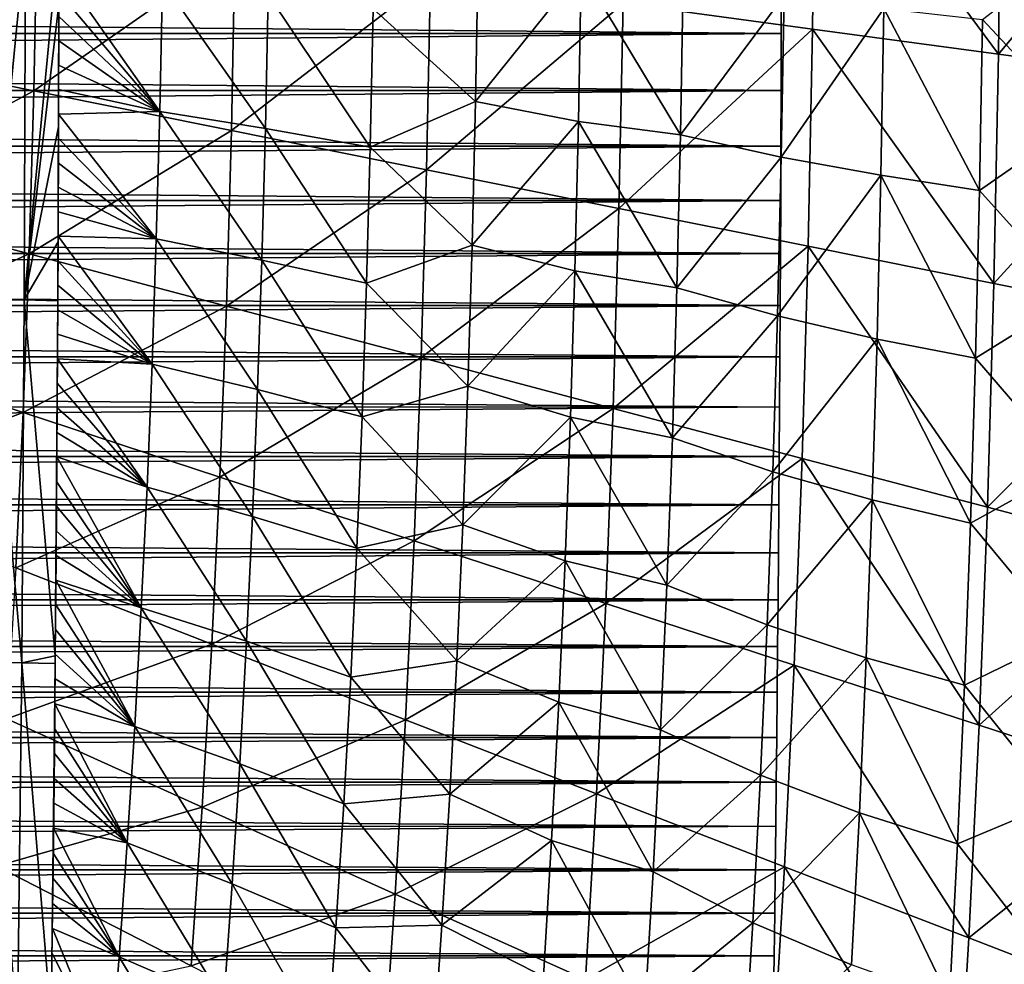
# Model space of a CAD drawing. Header units: millimetres. Extents: x -300 to 300, y -500 to 500.
# Tile 519 of 656: x 124 to 174, y -71 to -23. Entities that reach past the tile are written whole.
import ezdxf

# ---------------------------------------------------------------- set-up
doc = ezdxf.new("R2010")
doc.units = ezdxf.units.MM
doc.header["$LTSCALE"] = 81.481481
for name, color, linetype in [('1', 7, 'CONTINUOUS'), ('18', 7, 'CONTINUOUS'), ('19', 7, 'CONTINUOUS'), ('21', 7, 'CONTINUOUS'), ('5', 7, 'CONTINUOUS'), ('6', 7, 'CONTINUOUS')]:
    doc.layers.add(name, color=color, linetype=linetype)

msp = doc.modelspace()

# ---------------------------------------------------------------- linework, layer by layer
at = {"layer": '1', "color": 7, "linetype": 'CONTINUOUS'}
for points in [[(162.977, -20.445, 16), (162.968, -23.46, 16), (162.977, -20.445, 11), (162.977, -20.445, 16)], [(162.977, -20.445, 11), (162.968, -23.46, 16), (162.968, -23.46, 11), (162.977, -20.445, 11)], [(162.968, -23.46, 16), (162.959, -26.397, 16), (162.968, -23.46, 11), (162.968, -23.46, 16)], [(162.968, -23.46, 11), (162.959, -26.397, 16), (162.959, -26.397, 11), (162.968, -23.46, 11)], [(162.959, -26.397, 16), (162.949, -29.263, 16), (162.959, -26.397, 11), (162.959, -26.397, 16)], [(162.959, -26.397, 11), (162.949, -29.263, 16), (162.949, -29.263, 11), (162.959, -26.397, 11)], [(162.949, -29.263, 16), (162.937, -32.065, 16), (162.949, -29.263, 11), (162.949, -29.263, 16)], [(162.949, -29.263, 11), (162.937, -32.065, 16), (162.937, -32.065, 11), (162.949, -29.263, 11)], [(162.937, -32.065, 16), (162.924, -34.807, 16), (162.937, -32.065, 11), (162.937, -32.065, 16)], [(162.937, -32.065, 11), (162.924, -34.807, 16), (162.924, -34.807, 11), (162.937, -32.065, 11)], [(162.924, -34.807, 16), (162.91, -37.495, 16), (162.924, -34.807, 11), (162.924, -34.807, 16)], [(162.924, -34.807, 11), (162.91, -37.495, 16), (162.91, -37.495, 11), (162.924, -34.807, 11)], [(162.91, -37.495, 16), (162.895, -40.132, 16), (162.91, -37.495, 11), (162.91, -37.495, 16)], [(162.91, -37.495, 11), (162.895, -40.132, 16), (162.895, -40.132, 11), (162.91, -37.495, 11)], [(162.895, -40.132, 16), (162.879, -42.722, 16), (162.895, -40.132, 11), (162.895, -40.132, 16)], [(162.895, -40.132, 11), (162.879, -42.722, 16), (162.879, -42.723, 11), (162.895, -40.132, 11)], [(162.879, -42.722, 16), (162.862, -45.269, 16), (162.879, -42.723, 11), (162.879, -42.722, 16)], [(162.879, -42.723, 11), (162.862, -45.269, 16), (162.862, -45.269, 11), (162.879, -42.723, 11)], [(162.862, -45.269, 16), (162.843, -47.774, 16), (162.862, -45.269, 11), (162.862, -45.269, 16)], [(162.862, -45.269, 11), (162.843, -47.774, 16), (162.843, -47.775, 11), (162.862, -45.269, 11)], [(162.843, -47.774, 16), (162.824, -50.242, 16), (162.843, -47.775, 11), (162.843, -47.774, 16)], [(162.843, -47.775, 11), (162.824, -50.242, 16), (162.824, -50.242, 11), (162.843, -47.775, 11)], [(162.824, -50.242, 16), (162.803, -52.673, 16), (162.824, -50.242, 11), (162.824, -50.242, 16)], [(162.824, -50.242, 11), (162.803, -52.673, 16), (162.803, -52.673, 11), (162.824, -50.242, 11)], [(162.803, -52.673, 16), (162.781, -55.069, 16), (162.803, -52.673, 11), (162.803, -52.673, 16)], [(162.803, -52.673, 11), (162.781, -55.069, 16), (162.781, -55.07, 11), (162.803, -52.673, 11)], [(162.781, -55.069, 16), (162.759, -57.434, 16), (162.781, -55.07, 11), (162.781, -55.069, 16)], [(162.781, -55.07, 11), (162.759, -57.434, 16), (162.759, -57.435, 11), (162.781, -55.07, 11)], [(162.759, -57.434, 16), (162.735, -59.768, 16), (162.759, -57.435, 11), (162.759, -57.434, 16)], [(162.759, -57.435, 11), (162.735, -59.768, 16), (162.735, -59.769, 11), (162.759, -57.435, 11)], [(162.735, -59.768, 16), (162.71, -62.073, 16), (162.735, -59.769, 11), (162.735, -59.768, 16)], [(162.735, -59.769, 11), (162.71, -62.073, 16), (162.71, -62.073, 11), (162.735, -59.769, 11)], [(162.71, -62.073, 16), (162.684, -64.35, 16), (162.71, -62.073, 11), (162.71, -62.073, 16)], [(162.71, -62.073, 11), (162.684, -64.35, 16), (162.684, -64.351, 11), (162.71, -62.073, 11)], [(162.684, -64.35, 16), (162.656, -66.6, 16), (162.684, -64.351, 11), (162.684, -64.35, 16)], [(162.684, -64.351, 11), (162.656, -66.6, 16), (162.656, -66.601, 11), (162.684, -64.351, 11)], [(162.656, -66.6, 16), (162.628, -68.826, 16), (162.656, -66.601, 11), (162.656, -66.6, 16)], [(162.656, -66.601, 11), (162.628, -68.826, 16), (162.628, -68.826, 11), (162.656, -66.601, 11)], [(162.628, -68.826, 16), (162.599, -71.027, 16), (162.628, -68.826, 11), (162.628, -68.826, 16)], [(162.628, -68.826, 11), (162.599, -71.027, 16), (162.599, -71.028, 11), (162.628, -68.826, 11)], [(162.599, -71.027, 16), (162.568, -73.204, 16), (162.599, -71.028, 11), (162.599, -71.027, 16)], [(162.599, -71.028, 11), (162.568, -73.204, 16), (162.568, -73.205, 11), (162.599, -71.028, 11)]]:
    msp.add_3dface(points, dxfattribs=at)
at = {"layer": '18', "color": 7, "linetype": 'CONTINUOUS'}
for points in [[(122.229, -18.475, 58.229), (123.999, -18.479, 58.284), (122.165, -37.192, 58.245), (122.229, -18.475, 58.229)], [(122.165, -37.192, 58.245), (123.999, -18.479, 58.284), (123.936, -37.201, 58.3), (122.165, -37.192, 58.245)], [(123.999, -18.479, 58.284), (125.723, -18.548, 58.217), (123.936, -37.201, 58.3), (123.999, -18.479, 58.284)], [(125.723, -18.548, 58.217), (125.715, -21.969, 58.22), (123.936, -37.201, 58.3), (125.723, -18.548, 58.217)], [(123.936, -37.201, 58.3), (125.715, -21.969, 58.22), (125.697, -28.273, 58.224), (123.936, -37.201, 58.3)], [(125.674, -34.205, 58.23), (123.936, -37.201, 58.3), (125.697, -28.273, 58.224), (125.674, -34.205, 58.23)], [(125.66, -37.239, 58.233), (123.936, -37.201, 58.3), (125.674, -34.205, 58.23), (125.66, -37.239, 58.233)], [(122.035, -55.908, 58.268), (122.165, -37.192, 58.245), (123.806, -55.925, 58.322), (122.035, -55.908, 58.268)], [(122.165, -37.192, 58.245), (123.936, -37.201, 58.3), (123.806, -55.925, 58.322), (122.165, -37.192, 58.245)], [(123.806, -55.925, 58.322), (123.936, -37.201, 58.3), (125.534, -55.564, 58.254), (123.806, -55.925, 58.322)], [(123.936, -37.201, 58.3), (125.66, -37.239, 58.233), (125.534, -55.564, 58.254), (123.936, -37.201, 58.3)], [(125.66, -37.239, 58.233), (125.646, -39.846, 58.236), (125.534, -55.564, 58.254), (125.66, -37.239, 58.233)], [(125.646, -39.846, 58.236), (125.613, -45.267, 58.241), (125.534, -55.564, 58.254), (125.646, -39.846, 58.236)], [(125.576, -50.501, 58.248), (125.534, -55.564, 58.254), (125.613, -45.267, 58.241), (125.576, -50.501, 58.248)], [(125.53, -55.948, 58.254), (123.806, -55.925, 58.322), (125.534, -55.564, 58.254), (125.53, -55.948, 58.254)], [(122.035, -55.908, 58.268), (123.806, -55.925, 58.322), (123.59, -74.651, 58.348), (122.035, -55.908, 58.268)], [(123.59, -74.651, 58.348), (123.806, -55.925, 58.322), (125.318, -74.426, 58.279), (123.59, -74.651, 58.348)], [(123.806, -55.925, 58.322), (125.53, -55.948, 58.254), (125.318, -74.426, 58.279), (123.806, -55.925, 58.322)], [(125.318, -74.426, 58.279), (125.53, -55.948, 58.254), (125.379, -69.892, 58.273), (125.318, -74.426, 58.279)], [(125.53, -55.948, 58.254), (125.487, -60.473, 58.26), (125.379, -69.892, 58.273), (125.53, -55.948, 58.254)], [(125.435, -65.245, 58.266), (125.379, -69.892, 58.273), (125.487, -60.473, 58.26), (125.435, -65.245, 58.266)]]:
    msp.add_3dface(points, dxfattribs=at)
at = {"layer": '19', "color": 7, "linetype": 'CONTINUOUS'}
for points in [[(164.577, -23.23, 69.643), (164.709, -11.752, 69.629), (154.807, -21.907, 70.719), (164.577, -23.23, 69.643)], [(164.577, -23.23, 69.643), (174.164, -24.52, 68.458), (164.709, -11.752, 69.629), (164.577, -23.23, 69.643)], [(174.164, -24.52, 68.458), (174.304, -12.405, 68.442), (164.709, -11.752, 69.629), (174.164, -24.52, 68.458)], [(174.164, -24.52, 68.458), (183.696, -13.048, 67.141), (174.304, -12.405, 68.442), (174.164, -24.52, 68.458)], [(183.55, -25.788, 67.158), (183.696, -13.048, 67.141), (174.164, -24.52, 68.458), (183.55, -25.788, 67.158)], [(114.14, -24.335, 74.035), (124.6, -17.816, 73.336), (114.297, -16.411, 74.021), (114.14, -24.335, 74.035)], [(124.43, -26.417, 73.351), (124.6, -17.816, 73.336), (114.14, -24.335, 74.035), (124.43, -26.417, 73.351)], [(124.43, -26.417, 73.351), (134.8, -19.201, 72.56), (124.6, -17.816, 73.336), (124.43, -26.417, 73.351)], [(134.616, -28.469, 72.578), (134.8, -19.201, 72.56), (124.43, -26.417, 73.351), (134.616, -28.469, 72.578)], [(134.616, -28.469, 72.578), (144.875, -20.565, 71.689), (134.8, -19.201, 72.56), (134.616, -28.469, 72.578)], [(144.678, -30.49, 71.709), (144.875, -20.565, 71.689), (134.616, -28.469, 72.578), (144.678, -30.49, 71.709)], [(144.678, -30.49, 71.709), (154.807, -21.907, 70.719), (144.875, -20.565, 71.689), (144.678, -30.49, 71.709)], [(154.597, -32.477, 70.741), (154.807, -21.907, 70.719), (144.678, -30.49, 71.709), (154.597, -32.477, 70.741)], [(154.597, -32.477, 70.741), (164.577, -23.23, 69.643), (154.807, -21.907, 70.719), (154.597, -32.477, 70.741)], [(164.354, -34.436, 69.667), (164.577, -23.23, 69.643), (154.597, -32.477, 70.741), (164.354, -34.436, 69.667)], [(164.354, -34.436, 69.667), (173.929, -36.345, 68.484), (164.577, -23.23, 69.643), (164.354, -34.436, 69.667)], [(173.929, -36.345, 68.484), (174.164, -24.52, 68.458), (164.577, -23.23, 69.643), (173.929, -36.345, 68.484)], [(113.92, -32.074, 74.054), (124.43, -26.417, 73.351), (114.14, -24.335, 74.035), (113.92, -32.074, 74.054)], [(173.929, -36.345, 68.484), (183.55, -25.788, 67.158), (174.164, -24.52, 68.458), (173.929, -36.345, 68.484)], [(183.303, -38.222, 67.185), (183.55, -25.788, 67.158), (173.929, -36.345, 68.484), (183.303, -38.222, 67.185)], [(124.19, -34.816, 73.373), (124.43, -26.417, 73.351), (113.92, -32.074, 74.054), (124.19, -34.816, 73.373)], [(124.19, -34.816, 73.373), (134.616, -28.469, 72.578), (124.43, -26.417, 73.351), (124.19, -34.816, 73.373)], [(134.357, -37.518, 72.602), (134.616, -28.469, 72.578), (124.19, -34.816, 73.373), (134.357, -37.518, 72.602)], [(134.357, -37.518, 72.602), (144.678, -30.49, 71.709), (134.616, -28.469, 72.578), (134.357, -37.518, 72.602)], [(144.4, -40.178, 71.736), (144.678, -30.49, 71.709), (134.357, -37.518, 72.602), (144.4, -40.178, 71.736)], [(144.4, -40.178, 71.736), (154.597, -32.477, 70.741), (144.678, -30.49, 71.709), (144.4, -40.178, 71.736)], [(113.635, -39.627, 74.077), (124.19, -34.816, 73.373), (113.92, -32.074, 74.054), (113.635, -39.627, 74.077)], [(154.301, -42.794, 70.771), (154.597, -32.477, 70.741), (144.4, -40.178, 71.736), (154.301, -42.794, 70.771)], [(154.301, -42.794, 70.771), (164.354, -34.436, 69.667), (154.597, -32.477, 70.741), (154.301, -42.794, 70.771)], [(164.039, -45.372, 69.7), (164.354, -34.436, 69.667), (154.301, -42.794, 70.771), (164.039, -45.372, 69.7)], [(164.039, -45.372, 69.7), (173.597, -47.883, 68.519), (164.354, -34.436, 69.667), (164.039, -45.372, 69.7)], [(173.597, -47.883, 68.519), (173.929, -36.345, 68.484), (164.354, -34.436, 69.667), (173.597, -47.883, 68.519)], [(123.879, -43.013, 73.4), (124.19, -34.816, 73.373), (113.635, -39.627, 74.077), (123.879, -43.013, 73.4)], [(123.879, -43.013, 73.4), (134.357, -37.518, 72.602), (124.19, -34.816, 73.373), (123.879, -43.013, 73.4)], [(173.597, -47.883, 68.519), (183.303, -38.222, 67.185), (173.929, -36.345, 68.484), (173.597, -47.883, 68.519)], [(134.021, -46.349, 72.633), (134.357, -37.518, 72.602), (123.879, -43.013, 73.4), (134.021, -46.349, 72.633)], [(134.021, -46.349, 72.633), (144.4, -40.178, 71.736), (134.357, -37.518, 72.602), (134.021, -46.349, 72.633)], [(182.955, -50.353, 67.223), (183.303, -38.222, 67.185), (173.597, -47.883, 68.519), (182.955, -50.353, 67.223)], [(113.283, -46.998, 74.105), (123.879, -43.013, 73.4), (113.635, -39.627, 74.077), (113.283, -46.998, 74.105)], [(144.039, -49.631, 71.771), (144.4, -40.178, 71.736), (134.021, -46.349, 72.633), (144.039, -49.631, 71.771)], [(144.039, -49.631, 71.771), (154.301, -42.794, 70.771), (144.4, -40.178, 71.736), (144.039, -49.631, 71.771)], [(123.496, -51.01, 73.433), (123.879, -43.013, 73.4), (113.283, -46.998, 74.105), (123.496, -51.01, 73.433)], [(123.496, -51.01, 73.433), (134.021, -46.349, 72.633), (123.879, -43.013, 73.4), (123.496, -51.01, 73.433)], [(153.916, -52.859, 70.808), (154.301, -42.794, 70.771), (144.039, -49.631, 71.771), (153.916, -52.859, 70.808)], [(153.916, -52.859, 70.808), (164.039, -45.372, 69.7), (154.301, -42.794, 70.771), (153.916, -52.859, 70.808)], [(163.632, -56.04, 69.741), (164.039, -45.372, 69.7), (153.916, -52.859, 70.808), (163.632, -56.04, 69.741)], [(163.632, -56.04, 69.741), (173.168, -59.137, 68.564), (164.039, -45.372, 69.7), (163.632, -56.04, 69.741)], [(173.168, -59.137, 68.564), (173.597, -47.883, 68.519), (164.039, -45.372, 69.7), (173.168, -59.137, 68.564)], [(133.607, -54.963, 72.67), (134.021, -46.349, 72.633), (123.496, -51.01, 73.433), (133.607, -54.963, 72.67)], [(133.607, -54.963, 72.67), (144.039, -49.631, 71.771), (134.021, -46.349, 72.633), (133.607, -54.963, 72.67)], [(173.168, -59.137, 68.564), (182.955, -50.353, 67.223), (173.597, -47.883, 68.519), (173.168, -59.137, 68.564)], [(143.595, -58.852, 71.812), (144.039, -49.631, 71.771), (133.607, -54.963, 72.67), (143.595, -58.852, 71.812)], [(143.595, -58.852, 71.812), (153.916, -52.859, 70.808), (144.039, -49.631, 71.771), (143.595, -58.852, 71.812)], [(182.504, -62.182, 67.271), (182.955, -50.353, 67.223), (173.168, -59.137, 68.564), (182.504, -62.182, 67.271)], [(123.041, -58.809, 73.47), (133.607, -54.963, 72.67), (123.496, -51.01, 73.433), (123.041, -58.809, 73.47)], [(153.443, -62.675, 70.854), (153.916, -52.859, 70.808), (143.595, -58.852, 71.812), (153.443, -62.675, 70.854)], [(153.443, -62.675, 70.854), (163.632, -56.04, 69.741), (153.916, -52.859, 70.808), (153.443, -62.675, 70.854)], [(133.114, -63.362, 72.712), (133.607, -54.963, 72.67), (123.041, -58.809, 73.47), (133.114, -63.362, 72.712)], [(133.114, -63.362, 72.712), (143.595, -58.852, 71.812), (133.607, -54.963, 72.67), (133.114, -63.362, 72.712)], [(163.13, -66.442, 69.79), (163.632, -56.04, 69.741), (153.443, -62.675, 70.854), (163.13, -66.442, 69.79)], [(163.13, -66.442, 69.79), (172.638, -70.109, 68.617), (163.632, -56.04, 69.741), (163.13, -66.442, 69.79)], [(172.638, -70.109, 68.617), (173.168, -59.137, 68.564), (163.632, -56.04, 69.741), (172.638, -70.109, 68.617)], [(122.511, -66.41, 73.513), (133.114, -63.362, 72.712), (123.041, -58.809, 73.47), (122.511, -66.41, 73.513)], [(143.067, -67.841, 71.859), (143.595, -58.852, 71.812), (133.114, -63.362, 72.712), (143.067, -67.841, 71.859)], [(143.067, -67.841, 71.859), (153.443, -62.675, 70.854), (143.595, -58.852, 71.812), (143.067, -67.841, 71.859)], [(172.638, -70.109, 68.617), (182.504, -62.182, 67.271), (173.168, -59.137, 68.564), (172.638, -70.109, 68.617)], [(181.948, -73.713, 67.328), (182.504, -62.182, 67.271), (172.638, -70.109, 68.617), (181.948, -73.713, 67.328)], [(152.879, -72.244, 70.906), (153.443, -62.675, 70.854), (143.067, -67.841, 71.859), (152.879, -72.244, 70.906)], [(152.879, -72.244, 70.906), (163.13, -66.442, 69.79), (153.443, -62.675, 70.854), (152.879, -72.244, 70.906)], [(132.542, -71.548, 72.76), (133.114, -63.362, 72.712), (122.511, -66.41, 73.513), (132.542, -71.548, 72.76)], [(132.542, -71.548, 72.76), (143.067, -67.841, 71.859), (133.114, -63.362, 72.712), (132.542, -71.548, 72.76)], [(121.906, -73.816, 73.56), (132.542, -71.548, 72.76), (122.511, -66.41, 73.513), (121.906, -73.816, 73.56)], [(162.532, -76.58, 69.848), (163.13, -66.442, 69.79), (152.879, -72.244, 70.906), (162.532, -76.58, 69.848)], [(162.532, -76.58, 69.848), (172.008, -80.801, 68.679), (163.13, -66.442, 69.79), (162.532, -76.58, 69.848)], [(172.008, -80.801, 68.679), (172.638, -70.109, 68.617), (163.13, -66.442, 69.79), (172.008, -80.801, 68.679)], [(142.452, -76.601, 71.913), (143.067, -67.841, 71.859), (132.542, -71.548, 72.76), (142.452, -76.601, 71.913)], [(142.452, -76.601, 71.913), (152.879, -72.244, 70.906), (143.067, -67.841, 71.859), (142.452, -76.601, 71.913)], [(172.008, -80.801, 68.679), (181.948, -73.713, 67.328), (172.638, -70.109, 68.617), (172.008, -80.801, 68.679)]]:
    msp.add_3dface(points, dxfattribs=at)
at = {"layer": '21', "color": 7, "linetype": 'CONTINUOUS'}
for points in [[(178.283, -28.012, 52.759), (173.341, -22.733, 53.437), (178.414, -18.838, 52.744), (178.283, -28.012, 52.759)], [(147.204, -26.965, 56.404), (141.917, -22.18, 56.897), (147.334, -19.427, 56.391), (147.204, -26.965, 56.404)], [(147.204, -26.965, 56.404), (147.334, -19.427, 56.391), (152.647, -20.176, 55.861), (147.204, -26.965, 56.404)], [(125.716, -21.323, 58.217), (125.719, -20.067, 58.217), (130.919, -27.479, 57.825), (125.716, -21.323, 58.217)], [(130.919, -27.479, 57.825), (125.719, -20.067, 58.217), (131.056, -20.786, 57.812), (130.919, -27.479, 57.825)], [(152.511, -28.003, 55.876), (147.204, -26.965, 56.404), (152.647, -20.176, 55.861), (152.511, -28.003, 55.876)], [(152.511, -28.003, 55.876), (152.647, -20.176, 55.861), (157.773, -28.693, 55.316), (152.511, -28.003, 55.876)], [(157.773, -28.693, 55.316), (152.647, -20.176, 55.861), (157.911, -20.672, 55.302), (157.773, -28.693, 55.316)], [(130.919, -27.479, 57.825), (131.056, -20.786, 57.812), (136.368, -28.364, 57.382), (130.919, -27.479, 57.825)], [(136.368, -28.364, 57.382), (131.056, -20.786, 57.812), (136.508, -21.455, 57.368), (136.368, -28.364, 57.382)], [(157.773, -28.693, 55.316), (157.911, -20.672, 55.302), (163.113, -21.496, 54.712), (157.773, -28.693, 55.316)], [(125.713, -22.58, 58.218), (125.716, -21.323, 58.217), (130.919, -27.479, 57.825), (125.713, -22.58, 58.218)], [(136.368, -28.364, 57.382), (136.508, -21.455, 57.368), (141.773, -29.322, 56.911), (136.368, -28.364, 57.382)], [(141.773, -29.322, 56.911), (136.508, -21.455, 57.368), (141.917, -22.18, 56.897), (141.773, -29.322, 56.911)], [(162.969, -29.835, 54.727), (157.773, -28.693, 55.316), (163.113, -21.496, 54.712), (162.969, -29.835, 54.727)], [(168.258, -22.174, 54.09), (162.969, -29.835, 54.727), (163.113, -21.496, 54.712), (168.258, -22.174, 54.09)], [(141.773, -29.322, 56.911), (141.917, -22.18, 56.897), (147.204, -26.965, 56.404), (141.773, -29.322, 56.911)], [(168.258, -22.174, 54.09), (168.109, -30.773, 54.107), (162.969, -29.835, 54.727), (168.258, -22.174, 54.09)], [(168.109, -30.773, 54.107), (168.258, -22.174, 54.09), (173.189, -31.55, 53.454), (168.109, -30.773, 54.107)], [(173.189, -31.55, 53.454), (168.258, -22.174, 54.09), (173.341, -22.733, 53.437), (173.189, -31.55, 53.454)], [(125.71, -23.837, 58.219), (125.713, -22.58, 58.218), (130.919, -27.479, 57.825), (125.71, -23.837, 58.219)], [(173.189, -31.55, 53.454), (173.341, -22.733, 53.437), (178.283, -28.012, 52.759), (173.189, -31.55, 53.454)], [(125.707, -25.095, 58.22), (125.71, -23.837, 58.219), (130.919, -27.479, 57.825), (125.707, -25.095, 58.22)], [(125.703, -26.353, 58.22), (125.707, -25.095, 58.22), (130.919, -27.479, 57.825), (125.703, -26.353, 58.22)], [(125.699, -27.612, 58.221), (125.703, -26.353, 58.22), (130.919, -27.479, 57.825), (125.699, -27.612, 58.221)], [(147.029, -34.372, 56.422), (141.773, -29.322, 56.911), (147.204, -26.965, 56.404), (147.029, -34.372, 56.422)], [(147.029, -34.372, 56.422), (147.204, -26.965, 56.404), (152.511, -28.003, 55.876), (147.029, -34.372, 56.422)], [(125.695, -28.872, 58.222), (125.699, -27.612, 58.221), (130.743, -34.056, 57.841), (125.695, -28.872, 58.222)], [(130.743, -34.056, 57.841), (125.699, -27.612, 58.221), (130.919, -27.479, 57.825), (130.743, -34.056, 57.841)], [(130.743, -34.056, 57.841), (130.919, -27.479, 57.825), (136.188, -35.153, 57.399), (130.743, -34.056, 57.841)], [(136.188, -35.153, 57.399), (130.919, -27.479, 57.825), (136.368, -28.364, 57.382), (136.188, -35.153, 57.399)], [(136.188, -35.153, 57.399), (136.368, -28.364, 57.382), (141.587, -36.341, 56.929), (136.188, -35.153, 57.399)], [(141.587, -36.341, 56.929), (136.368, -28.364, 57.382), (141.773, -29.322, 56.911), (141.587, -36.341, 56.929)], [(152.329, -35.693, 55.894), (147.029, -34.372, 56.422), (152.511, -28.003, 55.876), (152.329, -35.693, 55.894)], [(152.329, -35.693, 55.894), (152.511, -28.003, 55.876), (157.588, -36.573, 55.336), (152.329, -35.693, 55.894)], [(157.588, -36.573, 55.336), (152.511, -28.003, 55.876), (157.773, -28.693, 55.316), (157.588, -36.573, 55.336)], [(178.099, -37.022, 52.78), (173.189, -31.55, 53.454), (178.283, -28.012, 52.759), (178.099, -37.022, 52.78)], [(125.69, -30.132, 58.223), (125.695, -28.872, 58.222), (130.743, -34.056, 57.841), (125.69, -30.132, 58.223)], [(157.588, -36.573, 55.336), (157.773, -28.693, 55.316), (162.969, -29.835, 54.727), (157.588, -36.573, 55.336)], [(141.587, -36.341, 56.929), (141.773, -29.322, 56.911), (147.029, -34.372, 56.422), (141.587, -36.341, 56.929)], [(162.775, -38.025, 54.748), (157.588, -36.573, 55.336), (162.969, -29.835, 54.727), (162.775, -38.025, 54.748)], [(168.109, -30.773, 54.107), (162.775, -38.025, 54.748), (162.969, -29.835, 54.727), (168.109, -30.773, 54.107)], [(125.685, -31.393, 58.224), (125.69, -30.132, 58.223), (130.743, -34.056, 57.841), (125.685, -31.393, 58.224)], [(168.109, -30.773, 54.107), (167.909, -39.22, 54.128), (162.775, -38.025, 54.748), (168.109, -30.773, 54.107)], [(167.909, -39.22, 54.128), (168.109, -30.773, 54.107), (172.985, -40.211, 53.476), (167.909, -39.22, 54.128)], [(172.985, -40.211, 53.476), (168.109, -30.773, 54.107), (173.189, -31.55, 53.454), (172.985, -40.211, 53.476)], [(125.68, -32.654, 58.225), (125.685, -31.393, 58.224), (130.743, -34.056, 57.841), (125.68, -32.654, 58.225)], [(172.985, -40.211, 53.476), (173.189, -31.55, 53.454), (178.099, -37.022, 52.78), (172.985, -40.211, 53.476)], [(125.675, -33.916, 58.226), (125.68, -32.654, 58.225), (130.743, -34.056, 57.841), (125.675, -33.916, 58.226)], [(125.669, -35.178, 58.227), (125.675, -33.916, 58.226), (130.526, -40.516, 57.861), (125.669, -35.178, 58.227)], [(130.526, -40.516, 57.861), (125.675, -33.916, 58.226), (130.743, -34.056, 57.841), (130.526, -40.516, 57.861)], [(130.526, -40.516, 57.861), (130.743, -34.056, 57.841), (135.965, -41.823, 57.42), (130.526, -40.516, 57.861)], [(135.965, -41.823, 57.42), (130.743, -34.056, 57.841), (136.188, -35.153, 57.399), (135.965, -41.823, 57.42)], [(146.81, -41.647, 56.443), (141.587, -36.341, 56.929), (147.029, -34.372, 56.422), (146.81, -41.647, 56.443)], [(146.81, -41.647, 56.443), (147.029, -34.372, 56.422), (152.329, -35.693, 55.894), (146.81, -41.647, 56.443)], [(125.663, -36.441, 58.228), (125.669, -35.178, 58.227), (130.526, -40.516, 57.861), (125.663, -36.441, 58.228)], [(135.965, -41.823, 57.42), (136.188, -35.153, 57.399), (141.358, -43.236, 56.951), (135.965, -41.823, 57.42)], [(141.358, -43.236, 56.951), (136.188, -35.153, 57.399), (141.587, -36.341, 56.929), (141.358, -43.236, 56.951)], [(152.1, -43.246, 55.917), (146.81, -41.647, 56.443), (152.329, -35.693, 55.894), (152.1, -43.246, 55.917)], [(152.1, -43.246, 55.917), (152.329, -35.693, 55.894), (157.355, -44.314, 55.359), (152.1, -43.246, 55.917)], [(157.355, -44.314, 55.359), (152.329, -35.693, 55.894), (157.588, -36.573, 55.336), (157.355, -44.314, 55.359)], [(125.657, -37.704, 58.229), (125.663, -36.441, 58.228), (130.526, -40.516, 57.861), (125.657, -37.704, 58.229)], [(141.358, -43.236, 56.951), (141.587, -36.341, 56.929), (146.81, -41.647, 56.443), (141.358, -43.236, 56.951)], [(157.355, -44.314, 55.359), (157.588, -36.573, 55.336), (162.775, -38.025, 54.748), (157.355, -44.314, 55.359)], [(177.861, -45.869, 52.805), (172.985, -40.211, 53.476), (178.099, -37.022, 52.78), (177.861, -45.869, 52.805)], [(125.65, -38.968, 58.231), (125.657, -37.704, 58.229), (130.526, -40.516, 57.861), (125.65, -38.968, 58.231)], [(162.531, -46.069, 54.773), (157.355, -44.314, 55.359), (162.775, -38.025, 54.748), (162.531, -46.069, 54.773)], [(167.909, -39.22, 54.128), (162.531, -46.069, 54.773), (162.775, -38.025, 54.748), (167.909, -39.22, 54.128)], [(125.644, -40.232, 58.232), (125.65, -38.968, 58.231), (130.526, -40.516, 57.861), (125.644, -40.232, 58.232)], [(167.909, -39.22, 54.128), (167.657, -47.514, 54.155), (162.531, -46.069, 54.773), (167.909, -39.22, 54.128)], [(167.657, -47.514, 54.155), (167.909, -39.22, 54.128), (172.728, -48.715, 53.503), (167.657, -47.514, 54.155)], [(172.728, -48.715, 53.503), (167.909, -39.22, 54.128), (172.985, -40.211, 53.476), (172.728, -48.715, 53.503)], [(125.636, -41.497, 58.233), (125.644, -40.232, 58.232), (130.269, -46.861, 57.884), (125.636, -41.497, 58.233)], [(130.269, -46.861, 57.884), (125.644, -40.232, 58.232), (130.526, -40.516, 57.861), (130.269, -46.861, 57.884)], [(130.269, -46.861, 57.884), (130.526, -40.516, 57.861), (135.702, -48.374, 57.444), (130.269, -46.861, 57.884)], [(135.702, -48.374, 57.444), (130.526, -40.516, 57.861), (135.965, -41.823, 57.42), (135.702, -48.374, 57.444)], [(172.728, -48.715, 53.503), (172.985, -40.211, 53.476), (177.861, -45.869, 52.805), (172.728, -48.715, 53.503)], [(125.629, -42.763, 58.234), (125.636, -41.497, 58.233), (130.269, -46.861, 57.884), (125.629, -42.763, 58.234)], [(135.702, -48.374, 57.444), (135.965, -41.823, 57.42), (141.086, -50.009, 56.977), (135.702, -48.374, 57.444)], [(141.086, -50.009, 56.977), (135.965, -41.823, 57.42), (141.358, -43.236, 56.951), (141.086, -50.009, 56.977)], [(146.545, -48.792, 56.469), (141.358, -43.236, 56.951), (146.81, -41.647, 56.443), (146.545, -48.792, 56.469)], [(146.545, -48.792, 56.469), (146.81, -41.647, 56.443), (152.1, -43.246, 55.917), (146.545, -48.792, 56.469)], [(125.621, -44.03, 58.236), (125.629, -42.763, 58.234), (130.269, -46.861, 57.884), (125.621, -44.03, 58.236)], [(141.086, -50.009, 56.977), (141.358, -43.236, 56.951), (146.545, -48.792, 56.469), (141.086, -50.009, 56.977)], [(151.824, -50.661, 55.944), (146.545, -48.792, 56.469), (152.1, -43.246, 55.917), (151.824, -50.661, 55.944)], [(151.824, -50.661, 55.944), (152.1, -43.246, 55.917), (157.075, -51.916, 55.387), (151.824, -50.661, 55.944)], [(157.075, -51.916, 55.387), (152.1, -43.246, 55.917), (157.355, -44.314, 55.359), (157.075, -51.916, 55.387)], [(125.613, -45.299, 58.237), (125.621, -44.03, 58.236), (130.269, -46.861, 57.884), (125.613, -45.299, 58.237)], [(157.075, -51.916, 55.387), (157.355, -44.314, 55.359), (162.531, -46.069, 54.773), (157.075, -51.916, 55.387)], [(125.604, -46.568, 58.238), (125.613, -45.299, 58.237), (129.97, -53.089, 57.91), (125.604, -46.568, 58.238)], [(129.97, -53.089, 57.91), (125.613, -45.299, 58.237), (130.269, -46.861, 57.884), (129.97, -53.089, 57.91)], [(162.237, -53.966, 54.803), (157.075, -51.916, 55.387), (162.531, -46.069, 54.773), (162.237, -53.966, 54.803)], [(167.657, -47.514, 54.155), (162.237, -53.966, 54.803), (162.531, -46.069, 54.773), (167.657, -47.514, 54.155)], [(177.568, -54.555, 52.837), (172.728, -48.715, 53.503), (177.861, -45.869, 52.805), (177.568, -54.555, 52.837)], [(125.595, -47.838, 58.24), (125.604, -46.568, 58.238), (129.97, -53.089, 57.91), (125.595, -47.838, 58.24)], [(129.97, -53.089, 57.91), (130.269, -46.861, 57.884), (135.395, -54.806, 57.472), (129.97, -53.089, 57.91)], [(135.395, -54.806, 57.472), (130.269, -46.861, 57.884), (135.702, -48.374, 57.444), (135.395, -54.806, 57.472)], [(167.657, -47.514, 54.155), (167.353, -55.657, 54.186), (162.237, -53.966, 54.803), (167.657, -47.514, 54.155)], [(167.353, -55.657, 54.186), (167.657, -47.514, 54.155), (172.418, -57.063, 53.535), (167.353, -55.657, 54.186)], [(172.418, -57.063, 53.535), (167.657, -47.514, 54.155), (172.728, -48.715, 53.503), (172.418, -57.063, 53.535)], [(125.586, -49.108, 58.241), (125.595, -47.838, 58.24), (129.97, -53.089, 57.91), (125.586, -49.108, 58.241)], [(135.395, -54.806, 57.472), (135.702, -48.374, 57.444), (140.771, -56.658, 57.006), (135.395, -54.806, 57.472)], [(140.771, -56.658, 57.006), (135.702, -48.374, 57.444), (141.086, -50.009, 56.977), (140.771, -56.658, 57.006)], [(172.418, -57.063, 53.535), (172.728, -48.715, 53.503), (177.568, -54.555, 52.837), (172.418, -57.063, 53.535)], [(125.577, -50.378, 58.243), (125.586, -49.108, 58.241), (129.97, -53.089, 57.91), (125.577, -50.378, 58.243)], [(146.234, -55.806, 56.499), (141.086, -50.009, 56.977), (146.545, -48.792, 56.469), (146.234, -55.806, 56.499)], [(146.234, -55.806, 56.499), (146.545, -48.792, 56.469), (151.824, -50.661, 55.944), (146.234, -55.806, 56.499)], [(140.771, -56.658, 57.006), (141.086, -50.009, 56.977), (146.234, -55.806, 56.499), (140.771, -56.658, 57.006)], [(125.567, -51.65, 58.244), (125.577, -50.378, 58.243), (129.97, -53.089, 57.91), (125.567, -51.65, 58.244)], [(151.5, -57.941, 55.976), (146.234, -55.806, 56.499), (151.824, -50.661, 55.944), (151.5, -57.941, 55.976)], [(151.5, -57.941, 55.976), (151.824, -50.661, 55.944), (156.745, -59.379, 55.42), (151.5, -57.941, 55.976)], [(156.745, -59.379, 55.42), (151.824, -50.661, 55.944), (157.075, -51.916, 55.387), (156.745, -59.379, 55.42)], [(125.556, -52.922, 58.246), (125.567, -51.65, 58.244), (129.63, -59.203, 57.94), (125.556, -52.922, 58.246)], [(129.63, -59.203, 57.94), (125.567, -51.65, 58.244), (129.97, -53.089, 57.91), (129.63, -59.203, 57.94)], [(156.745, -59.379, 55.42), (157.075, -51.916, 55.387), (162.237, -53.966, 54.803), (156.745, -59.379, 55.42)], [(125.545, -54.195, 58.247), (125.556, -52.922, 58.246), (129.63, -59.203, 57.94), (125.545, -54.195, 58.247)], [(129.63, -59.203, 57.94), (129.97, -53.089, 57.91), (135.047, -61.12, 57.502), (129.63, -59.203, 57.94)], [(135.047, -61.12, 57.502), (129.97, -53.089, 57.91), (135.395, -54.806, 57.472), (135.047, -61.12, 57.502)], [(125.534, -55.469, 58.249), (125.545, -54.195, 58.247), (129.63, -59.203, 57.94), (125.534, -55.469, 58.249)], [(161.891, -61.718, 54.837), (156.745, -59.379, 55.42), (162.237, -53.966, 54.803), (161.891, -61.718, 54.837)], [(167.353, -55.657, 54.186), (161.891, -61.718, 54.837), (162.237, -53.966, 54.803), (167.353, -55.657, 54.186)], [(135.047, -61.12, 57.502), (135.395, -54.806, 57.472), (140.412, -63.186, 57.038), (135.047, -61.12, 57.502)], [(140.412, -63.186, 57.038), (135.395, -54.806, 57.472), (140.771, -56.658, 57.006), (140.412, -63.186, 57.038)], [(177.221, -63.079, 52.873), (172.418, -57.063, 53.535), (177.568, -54.555, 52.837), (177.221, -63.079, 52.873)], [(125.523, -56.746, 58.25), (125.534, -55.469, 58.249), (129.63, -59.203, 57.94), (125.523, -56.746, 58.25)], [(145.877, -62.691, 56.532), (140.771, -56.658, 57.006), (146.234, -55.806, 56.499), (145.877, -62.691, 56.532)], [(145.877, -62.691, 56.532), (146.234, -55.806, 56.499), (151.5, -57.941, 55.976), (145.877, -62.691, 56.532)], [(167.353, -55.657, 54.186), (166.997, -63.649, 54.222), (161.891, -61.718, 54.837), (167.353, -55.657, 54.186)], [(166.997, -63.649, 54.222), (167.353, -55.657, 54.186), (172.055, -65.257, 53.573), (166.997, -63.649, 54.222)], [(172.055, -65.257, 53.573), (167.353, -55.657, 54.186), (172.418, -57.063, 53.535), (172.055, -65.257, 53.573)], [(125.511, -58.025, 58.252), (125.523, -56.746, 58.25), (129.63, -59.203, 57.94), (125.511, -58.025, 58.252)], [(140.412, -63.186, 57.038), (140.771, -56.658, 57.006), (145.877, -62.691, 56.532), (140.412, -63.186, 57.038)], [(172.055, -65.257, 53.573), (172.418, -57.063, 53.535), (177.221, -63.079, 52.873), (172.055, -65.257, 53.573)], [(125.498, -59.306, 58.254), (125.511, -58.025, 58.252), (129.247, -65.202, 57.972), (125.498, -59.306, 58.254)], [(129.247, -65.202, 57.972), (125.511, -58.025, 58.252), (129.63, -59.203, 57.94), (129.247, -65.202, 57.972)], [(151.127, -65.085, 56.011), (145.877, -62.691, 56.532), (151.5, -57.941, 55.976), (151.127, -65.085, 56.011)], [(151.127, -65.085, 56.011), (151.5, -57.941, 55.976), (156.367, -66.703, 55.456), (151.127, -65.085, 56.011)], [(156.367, -66.703, 55.456), (151.5, -57.941, 55.976), (156.745, -59.379, 55.42), (156.367, -66.703, 55.456)], [(125.485, -60.589, 58.255), (125.498, -59.306, 58.254), (129.247, -65.202, 57.972), (125.485, -60.589, 58.255)], [(129.247, -65.202, 57.972), (129.63, -59.203, 57.94), (134.655, -67.317, 57.536), (129.247, -65.202, 57.972)], [(134.655, -67.317, 57.536), (129.63, -59.203, 57.94), (135.047, -61.12, 57.502), (134.655, -67.317, 57.536)], [(156.367, -66.703, 55.456), (156.745, -59.379, 55.42), (161.891, -61.718, 54.837), (156.367, -66.703, 55.456)], [(125.472, -61.875, 58.257), (125.485, -60.589, 58.255), (129.247, -65.202, 57.972), (125.472, -61.875, 58.257)], [(134.655, -67.317, 57.536), (135.047, -61.12, 57.502), (140.008, -69.593, 57.074), (134.655, -67.317, 57.536)], [(140.008, -69.593, 57.074), (135.047, -61.12, 57.502), (140.412, -63.186, 57.038), (140.008, -69.593, 57.074)], [(125.458, -63.162, 58.259), (125.472, -61.875, 58.257), (129.247, -65.202, 57.972), (125.458, -63.162, 58.259)], [(161.495, -69.324, 54.876), (156.367, -66.703, 55.456), (161.891, -61.718, 54.837), (161.495, -69.324, 54.876)], [(166.997, -63.649, 54.222), (161.495, -69.324, 54.876), (161.891, -61.718, 54.837), (166.997, -63.649, 54.222)], [(145.473, -69.447, 56.568), (140.412, -63.186, 57.038), (145.877, -62.691, 56.532), (145.473, -69.447, 56.568)], [(145.473, -69.447, 56.568), (145.877, -62.691, 56.532), (151.127, -65.085, 56.011), (145.473, -69.447, 56.568)], [(125.444, -64.45, 58.261), (125.458, -63.162, 58.259), (129.247, -65.202, 57.972), (125.444, -64.45, 58.261)], [(140.008, -69.593, 57.074), (140.412, -63.186, 57.038), (145.473, -69.447, 56.568), (140.008, -69.593, 57.074)], [(176.817, -71.443, 52.914), (172.055, -65.257, 53.573), (177.221, -63.079, 52.873), (176.817, -71.443, 52.914)], [(166.997, -63.649, 54.222), (166.588, -71.49, 54.262), (161.495, -69.324, 54.876), (166.997, -63.649, 54.222)], [(166.588, -71.49, 54.262), (166.997, -63.649, 54.222), (171.637, -73.297, 53.614), (166.588, -71.49, 54.262)], [(171.637, -73.297, 53.614), (166.997, -63.649, 54.222), (172.055, -65.257, 53.573), (171.637, -73.297, 53.614)], [(125.429, -65.74, 58.262), (125.444, -64.45, 58.261), (128.823, -71.088, 58.007), (125.429, -65.74, 58.262)], [(128.823, -71.088, 58.007), (125.444, -64.45, 58.261), (129.247, -65.202, 57.972), (128.823, -71.088, 58.007)], [(128.823, -71.088, 58.007), (129.247, -65.202, 57.972), (134.219, -73.396, 57.573), (128.823, -71.088, 58.007)], [(134.219, -73.396, 57.573), (129.247, -65.202, 57.972), (134.655, -67.317, 57.536), (134.219, -73.396, 57.573)], [(150.706, -72.094, 56.05), (145.473, -69.447, 56.568), (151.127, -65.085, 56.011), (150.706, -72.094, 56.05)], [(150.706, -72.094, 56.05), (151.127, -65.085, 56.011), (155.939, -73.89, 55.496), (150.706, -72.094, 56.05)], [(155.939, -73.89, 55.496), (151.127, -65.085, 56.011), (156.367, -66.703, 55.456), (155.939, -73.89, 55.496)], [(171.637, -73.297, 53.614), (172.055, -65.257, 53.573), (176.817, -71.443, 52.914), (171.637, -73.297, 53.614)], [(125.414, -67.031, 58.264), (125.429, -65.74, 58.262), (128.823, -71.088, 58.007), (125.414, -67.031, 58.264)], [(155.939, -73.89, 55.496), (156.367, -66.703, 55.456), (161.495, -69.324, 54.876), (155.939, -73.89, 55.496)], [(125.398, -68.323, 58.266), (125.414, -67.031, 58.264), (128.823, -71.088, 58.007), (125.398, -68.323, 58.266)], [(134.219, -73.396, 57.573), (134.655, -67.317, 57.536), (139.56, -75.879, 57.112), (134.219, -73.396, 57.573)], [(139.56, -75.879, 57.112), (134.655, -67.317, 57.536), (140.008, -69.593, 57.074), (139.56, -75.879, 57.112)], [(125.382, -69.618, 58.268), (125.398, -68.323, 58.266), (128.823, -71.088, 58.007), (125.382, -69.618, 58.268)], [(145.022, -76.074, 56.608), (140.008, -69.593, 57.074), (145.473, -69.447, 56.568), (145.022, -76.074, 56.608)], [(145.022, -76.074, 56.608), (145.473, -69.447, 56.568), (150.706, -72.094, 56.05), (145.022, -76.074, 56.608)], [(161.046, -76.785, 54.919), (155.939, -73.89, 55.496), (161.495, -69.324, 54.876), (161.046, -76.785, 54.919)], [(166.588, -71.49, 54.262), (161.046, -76.785, 54.919), (161.495, -69.324, 54.876), (166.588, -71.49, 54.262)], [(125.365, -70.915, 58.269), (125.382, -69.618, 58.268), (128.355, -76.861, 58.045), (125.365, -70.915, 58.269)], [(128.355, -76.861, 58.045), (125.382, -69.618, 58.268), (128.823, -71.088, 58.007), (128.355, -76.861, 58.045)], [(139.56, -75.879, 57.112), (140.008, -69.593, 57.074), (145.022, -76.074, 56.608), (139.56, -75.879, 57.112)], [(125.348, -72.215, 58.271), (125.365, -70.915, 58.269), (128.355, -76.861, 58.045), (125.348, -72.215, 58.271)], [(128.355, -76.861, 58.045), (128.823, -71.088, 58.007), (133.74, -79.36, 57.613), (128.355, -76.861, 58.045)], [(133.74, -79.36, 57.613), (128.823, -71.088, 58.007), (134.219, -73.396, 57.573), (133.74, -79.36, 57.613)], [(176.357, -79.648, 52.96), (171.637, -73.297, 53.614), (176.817, -71.443, 52.914), (176.357, -79.648, 52.96)]]:
    msp.add_3dface(points, dxfattribs=at)
at = {"layer": '5', "color": 7, "linetype": 'CONTINUOUS'}
for points in [[(162.977, -20.445, 11), (162.968, -23.46, 11), (-162.977, -20.445, 11), (162.977, -20.445, 11)], [(162.968, -23.46, 11), (-162.968, -23.46, 11), (-162.977, -20.445, 11), (162.968, -23.46, 11)], [(162.968, -23.46, 11), (162.959, -26.397, 11), (-162.968, -23.46, 11), (162.968, -23.46, 11)], [(162.959, -26.397, 11), (-162.959, -26.397, 11), (-162.968, -23.46, 11), (162.959, -26.397, 11)], [(162.959, -26.397, 11), (162.949, -29.263, 11), (-162.959, -26.397, 11), (162.959, -26.397, 11)], [(162.949, -29.263, 11), (-162.949, -29.263, 11), (-162.959, -26.397, 11), (162.949, -29.263, 11)], [(162.949, -29.263, 11), (162.937, -32.065, 11), (-162.949, -29.263, 11), (162.949, -29.263, 11)], [(162.937, -32.065, 11), (-162.937, -32.065, 11), (-162.949, -29.263, 11), (162.937, -32.065, 11)], [(162.937, -32.065, 11), (162.924, -34.807, 11), (-162.937, -32.065, 11), (162.937, -32.065, 11)], [(162.924, -34.807, 11), (-162.924, -34.807, 11), (-162.937, -32.065, 11), (162.924, -34.807, 11)], [(162.924, -34.807, 11), (162.91, -37.495, 11), (-162.924, -34.807, 11), (162.924, -34.807, 11)], [(162.91, -37.495, 11), (-162.91, -37.495, 11), (-162.924, -34.807, 11), (162.91, -37.495, 11)], [(162.91, -37.495, 11), (162.895, -40.132, 11), (-162.91, -37.495, 11), (162.91, -37.495, 11)], [(162.895, -40.132, 11), (-162.895, -40.132, 11), (-162.91, -37.495, 11), (162.895, -40.132, 11)], [(162.895, -40.132, 11), (162.879, -42.723, 11), (-162.895, -40.132, 11), (162.895, -40.132, 11)], [(162.879, -42.723, 11), (-162.879, -42.722, 11), (-162.895, -40.132, 11), (162.879, -42.723, 11)], [(162.879, -42.723, 11), (162.862, -45.269, 11), (-162.879, -42.722, 11), (162.879, -42.723, 11)], [(162.862, -45.269, 11), (-162.862, -45.269, 11), (-162.879, -42.722, 11), (162.862, -45.269, 11)], [(162.862, -45.269, 11), (162.843, -47.775, 11), (-162.862, -45.269, 11), (162.862, -45.269, 11)], [(162.843, -47.775, 11), (-162.843, -47.774, 11), (-162.862, -45.269, 11), (162.843, -47.775, 11)], [(162.843, -47.775, 11), (162.824, -50.242, 11), (-162.843, -47.774, 11), (162.843, -47.775, 11)], [(162.824, -50.242, 11), (-162.824, -50.242, 11), (-162.843, -47.774, 11), (162.824, -50.242, 11)], [(162.824, -50.242, 11), (162.803, -52.673, 11), (-162.824, -50.242, 11), (162.824, -50.242, 11)], [(162.803, -52.673, 11), (-162.803, -52.673, 11), (-162.824, -50.242, 11), (162.803, -52.673, 11)], [(162.803, -52.673, 11), (162.781, -55.07, 11), (-162.803, -52.673, 11), (162.803, -52.673, 11)], [(162.781, -55.07, 11), (-162.781, -55.069, 11), (-162.803, -52.673, 11), (162.781, -55.07, 11)], [(162.781, -55.07, 11), (162.759, -57.435, 11), (-162.781, -55.069, 11), (162.781, -55.07, 11)], [(162.759, -57.435, 11), (-162.759, -57.434, 11), (-162.781, -55.069, 11), (162.759, -57.435, 11)], [(162.759, -57.435, 11), (162.735, -59.769, 11), (-162.759, -57.434, 11), (162.759, -57.435, 11)], [(162.735, -59.769, 11), (-162.735, -59.768, 11), (-162.759, -57.434, 11), (162.735, -59.769, 11)], [(162.735, -59.769, 11), (162.71, -62.073, 11), (-162.735, -59.768, 11), (162.735, -59.769, 11)], [(162.71, -62.073, 11), (-162.71, -62.073, 11), (-162.735, -59.768, 11), (162.71, -62.073, 11)], [(162.71, -62.073, 11), (162.684, -64.351, 11), (-162.71, -62.073, 11), (162.71, -62.073, 11)], [(162.684, -64.351, 11), (-162.684, -64.35, 11), (-162.71, -62.073, 11), (162.684, -64.351, 11)], [(162.684, -64.351, 11), (162.656, -66.601, 11), (-162.684, -64.35, 11), (162.684, -64.351, 11)], [(162.656, -66.601, 11), (-162.656, -66.6, 11), (-162.684, -64.35, 11), (162.656, -66.601, 11)], [(162.656, -66.601, 11), (-162.628, -68.826, 11), (-162.656, -66.6, 11), (162.656, -66.601, 11)], [(162.656, -66.601, 11), (162.628, -68.826, 11), (-162.628, -68.826, 11), (162.656, -66.601, 11)], [(162.628, -68.826, 11), (-162.599, -71.027, 11), (-162.628, -68.826, 11), (162.628, -68.826, 11)], [(162.628, -68.826, 11), (162.599, -71.028, 11), (-162.599, -71.027, 11), (162.628, -68.826, 11)], [(162.599, -71.028, 11), (-162.568, -73.204, 11), (-162.599, -71.027, 11), (162.599, -71.028, 11)], [(162.599, -71.028, 11), (162.568, -73.205, 11), (-162.568, -73.204, 11), (162.599, -71.028, 11)]]:
    msp.add_3dface(points, dxfattribs=at)
at = {"layer": '6', "color": 7, "linetype": 'CONTINUOUS'}
for points in [[(162.977, -20.445, 16), (-162.977, -20.445, 16), (-162.968, -23.46, 16), (162.977, -20.445, 16)], [(162.968, -23.46, 16), (162.977, -20.445, 16), (-162.968, -23.46, 16), (162.968, -23.46, 16)], [(162.968, -23.46, 16), (-162.968, -23.46, 16), (-162.959, -26.397, 16), (162.968, -23.46, 16)], [(162.959, -26.397, 16), (162.968, -23.46, 16), (-162.959, -26.397, 16), (162.959, -26.397, 16)], [(162.959, -26.397, 16), (-162.959, -26.397, 16), (-162.949, -29.263, 16), (162.959, -26.397, 16)], [(162.949, -29.263, 16), (162.959, -26.397, 16), (-162.949, -29.263, 16), (162.949, -29.263, 16)], [(162.949, -29.263, 16), (-162.949, -29.263, 16), (-162.937, -32.065, 16), (162.949, -29.263, 16)], [(162.937, -32.065, 16), (162.949, -29.263, 16), (-162.937, -32.065, 16), (162.937, -32.065, 16)], [(162.937, -32.065, 16), (-162.937, -32.065, 16), (-162.924, -34.807, 16), (162.937, -32.065, 16)], [(162.924, -34.807, 16), (162.937, -32.065, 16), (-162.924, -34.807, 16), (162.924, -34.807, 16)], [(162.924, -34.807, 16), (-162.924, -34.807, 16), (-162.91, -37.495, 16), (162.924, -34.807, 16)], [(162.91, -37.495, 16), (162.924, -34.807, 16), (-162.91, -37.495, 16), (162.91, -37.495, 16)], [(162.91, -37.495, 16), (-162.91, -37.495, 16), (-162.895, -40.132, 16), (162.91, -37.495, 16)], [(162.895, -40.132, 16), (162.91, -37.495, 16), (-162.895, -40.132, 16), (162.895, -40.132, 16)], [(162.895, -40.132, 16), (-162.895, -40.132, 16), (-162.879, -42.723, 16), (162.895, -40.132, 16)], [(162.879, -42.722, 16), (162.895, -40.132, 16), (-162.879, -42.723, 16), (162.879, -42.722, 16)], [(162.879, -42.722, 16), (-162.879, -42.723, 16), (-162.862, -45.269, 16), (162.879, -42.722, 16)], [(162.862, -45.269, 16), (162.879, -42.722, 16), (-162.862, -45.269, 16), (162.862, -45.269, 16)], [(162.862, -45.269, 16), (-162.862, -45.269, 16), (-162.843, -47.775, 16), (162.862, -45.269, 16)], [(162.843, -47.774, 16), (162.862, -45.269, 16), (-162.843, -47.775, 16), (162.843, -47.774, 16)], [(162.843, -47.774, 16), (-162.843, -47.775, 16), (-162.824, -50.242, 16), (162.843, -47.774, 16)], [(162.824, -50.242, 16), (162.843, -47.774, 16), (-162.824, -50.242, 16), (162.824, -50.242, 16)], [(162.824, -50.242, 16), (-162.824, -50.242, 16), (-162.803, -52.673, 16), (162.824, -50.242, 16)], [(162.803, -52.673, 16), (162.824, -50.242, 16), (-162.803, -52.673, 16), (162.803, -52.673, 16)], [(162.803, -52.673, 16), (-162.803, -52.673, 16), (-162.781, -55.07, 16), (162.803, -52.673, 16)], [(162.781, -55.069, 16), (162.803, -52.673, 16), (-162.781, -55.07, 16), (162.781, -55.069, 16)], [(162.781, -55.069, 16), (-162.781, -55.07, 16), (-162.759, -57.435, 16), (162.781, -55.069, 16)], [(162.759, -57.434, 16), (162.781, -55.069, 16), (-162.759, -57.435, 16), (162.759, -57.434, 16)], [(162.759, -57.434, 16), (-162.759, -57.435, 16), (-162.735, -59.769, 16), (162.759, -57.434, 16)], [(162.735, -59.768, 16), (162.759, -57.434, 16), (-162.735, -59.769, 16), (162.735, -59.768, 16)], [(162.735, -59.768, 16), (-162.735, -59.769, 16), (-162.71, -62.073, 16), (162.735, -59.768, 16)], [(162.71, -62.073, 16), (162.735, -59.768, 16), (-162.71, -62.073, 16), (162.71, -62.073, 16)], [(162.71, -62.073, 16), (-162.71, -62.073, 16), (-162.684, -64.351, 16), (162.71, -62.073, 16)], [(162.684, -64.35, 16), (162.71, -62.073, 16), (-162.684, -64.351, 16), (162.684, -64.35, 16)], [(162.684, -64.35, 16), (-162.684, -64.351, 16), (-162.656, -66.601, 16), (162.684, -64.35, 16)], [(162.656, -66.6, 16), (162.684, -64.35, 16), (-162.656, -66.601, 16), (162.656, -66.6, 16)], [(162.628, -68.826, 16), (162.656, -66.6, 16), (-162.656, -66.601, 16), (162.628, -68.826, 16)], [(162.628, -68.826, 16), (-162.656, -66.601, 16), (-162.628, -68.826, 16), (162.628, -68.826, 16)], [(162.599, -71.027, 16), (162.628, -68.826, 16), (-162.628, -68.826, 16), (162.599, -71.027, 16)], [(162.599, -71.027, 16), (-162.628, -68.826, 16), (-162.599, -71.028, 16), (162.599, -71.027, 16)], [(162.568, -73.204, 16), (162.599, -71.027, 16), (-162.599, -71.028, 16), (162.568, -73.204, 16)], [(162.568, -73.204, 16), (-162.599, -71.028, 16), (-162.568, -73.205, 16), (162.568, -73.204, 16)]]:
    msp.add_3dface(points, dxfattribs=at)

doc.saveas('drawing.dxf')
